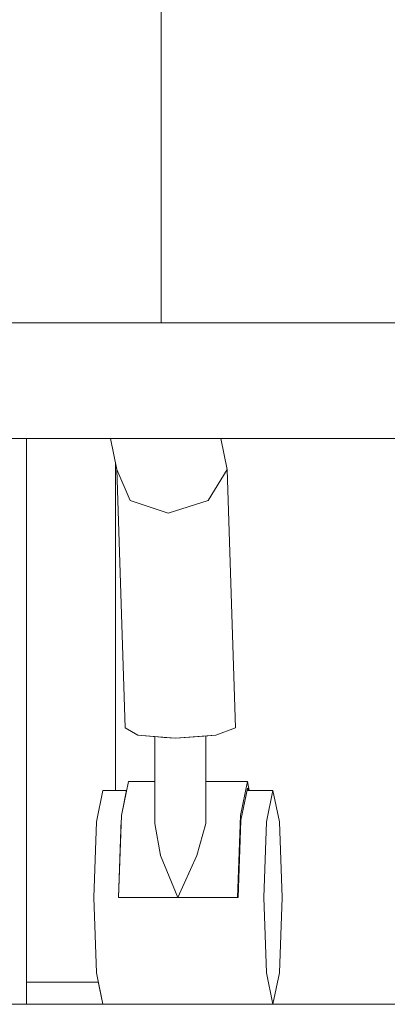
# Model space of a CAD drawing. Header units: millimetres. Extents: x -30280 to 309309, y -17460 to 4378.
# Tile 386 of 656: x 126316 to 126398, y -11436 to -11215. Entities that reach past the tile are written whole.
import ezdxf

# ---------------------------------------------------------------- set-up
doc = ezdxf.new("R2010")
doc.units = ezdxf.units.MM
doc.header["$MEASUREMENT"] = 0
doc.linetypes.add('Wipeout_Contour', pattern=[1000, 0, -1000])
doc.layers.add('P1_PLANTA PRIMERA_3_10_ESTR_Fotjats_Pluma_Nº__1', color=7, linetype='Continuous', lineweight=5)
doc.layers.add('P1_PLANTA PRIMERA_3_Nuevo_09_EI_Mobiliari general_Pluma_Nº__1', color=7, linetype='Continuous', lineweight=5)
doc.layers.add('P1_PLANTA PRIMERA_3_12_FAÇ_Façana', color=7, linetype='Continuous')
doc.layers.add('P1_PLANTA PRIMERA_3_Nuevo_09_EI_Mobiliari general', color=7, linetype='Continuous')

msp = doc.modelspace()

# ---------------------------------------------------------------- wipeouts: each hides what was drawn before it
at = {"color": 254, "linetype": 'Wipeout_Contour', "lineweight": 0, "ltscale": 9782597.178973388}
msp.add_wipeout([(126245.22, -10684.06), (126245.21, -10686.05), (126352.39, -10686.05), (126352.39, -10711.05), (126317.39, -10711.05), (126317.39, -10716.05), (126337.39, -10716.05), (126337.39, -10754.11), (126362.39, -10754.11), (126362.39, -10766.11), (126337.39, -10766.11), (126337.39, -10892.3), (126317.39, -10892.3), (126317.39, -10897.3), (126337.39, -10897.3), (126337.39, -10930.05), (126458.25, -10930.05), (126443.26, -10927.43), (126441.5, -10792.36), (126470.19, -10585.44), (126499.56, -10486.48), (126592.72, -10486.48), (126634.25, -10493.75), (126631.67, -10502.58), (126637.79, -10502.58), (126646.26, -10503.46), (126614.84, -10619.5), (126585.26, -10860.62), (126586.62, -10930.05), (126612.85, -10930.05), (126597.65, -10927.43), (126595.87, -10792.36), (126624.97, -10585.44), (126654.75, -10486.48), (126702.96, -10486.48), (126745.08, -10493.75), (126742.46, -10502.58), (126748.67, -10502.58), (126757.26, -10503.46), (126725.39, -10619.5), (126695.39, -10860.62), (126697.41, -10962.05), (126696.75, -10966.44), (126694.69, -10973.02), (126691.68, -10979.08), (126687.81, -10984.44), (126683.2, -10988.94), (126677.98, -10992.44), (126672.32, -10994.84), (126666.39, -10996.05), (126494.55, -10996.05), (126494.55, -11036.05), (126468.05, -11036.05), (126468.05, -11136.05), (126477.51, -11136.05), (126477.51, -11283.05), (126668.29, -11283.05), (126720.98, -11306.11), (126744.39, -11371.58), (126741.81, -11372.27), (126733.53, -11373.95), (126737.77, -11374.05), (126737.77, -11390.14), (126736.58, -11391.37), (126749.47, -11386.05), (126752.57, -11386.05), (126769.97, -11393.67), (126777.17, -11412.05), (126775.94, -11412.05), (126769.29, -11429.02), (126753.23, -11436.05), (127420.21, -11436.05), (127420.21, -8989.05), (126245.21, -8989.05), (126245.21, -10680.79), (126247.13, -10681.01), (126247.22, -10684.06)], dxfattribs=at).dxf.layer = 'P1_PLANTA PRIMERA_3_12_FAÇ_Façana'

# ---------------------------------------------------------------- next in the draw order: wipeouts: each hides what was drawn before it
at = {"color": 254, "linetype": 'Wipeout_Contour', "lineweight": 0, "ltscale": 2029900.175497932}
msp.add_wipeout([(126338.29, -11036.05), (126338.29, -11116.61), (126362.39, -11116.61), (126362.39, -11128.61), (126338.29, -11128.61), (126338.29, -11136.05), (126347.62, -11136.05), (126347.62, -11283.05), (126435.87, -11283.05), (126435.87, -11136.05), (126445.33, -11136.05), (126445.33, -11036.05), (126418.84, -11036.05), (126418.84, -10996.05), (126364.41, -10996.05), (126364.41, -11036.05)], dxfattribs=at).dxf.layer = 'P1_PLANTA PRIMERA_3_12_FAÇ_Façana'
at = {"color": 254, "linetype": 'Wipeout_Contour', "lineweight": 0, "ltscale": 2919086.976138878}
msp.add_wipeout([(126357.63, -11386.05), (126366.97, -11386.05), (126367.38, -11388.05), (126372.69, -11388.05), (126374.14, -11395.08), (126374.74, -11412.05), (126374.14, -11429.02), (126372.69, -11436.05), (126463.48, -11436.05), (126455.14, -11429.02), (126451.69, -11412.05), (126455.14, -11395.08), (126463.48, -11388.05), (126464.51, -11388.05), (126464.51, -11376.26), (126458.02, -11375.63), (126448.23, -11322.94), (126431.75, -11309.05), (126361.01, -11309.05), (126362.44, -11315.97), (126364.31, -11373.95), (126359.89, -11375.63), (126357.63, -11375.8)], dxfattribs=at).dxf.layer = 'P1_PLANTA PRIMERA_3_12_FAÇ_Façana'
at = {"color": 254, "linetype": 'Wipeout_Contour', "lineweight": 0, "ltscale": 1141661.09012601}
msp.add_wipeout([(126337.39, -11388.05), (126339.86, -11388.05), (126340.27, -11386.05), (126346.19, -11386.05), (126346.19, -11375.94), (126342.37, -11375.63), (126339.52, -11373.95), (126337.65, -11315.97), (126337.39, -11314.72)], dxfattribs=at).dxf.layer = 'P1_PLANTA PRIMERA_3_12_FAÇ_Façana'
at = {"color": 254, "linetype": 'Wipeout_Contour', "lineweight": 0, "ltscale": 507368.362736}
msp.add_wipeout([(126333.52, -11431.05), (126317.39, -11431.05), (126317.39, -11436.05), (126334.55, -11436.05)], dxfattribs=at).dxf.layer = 'P1_PLANTA PRIMERA_3_12_FAÇ_Façana'

# ---------------------------------------------------------------- next in the draw order: wipeouts: each hides what was drawn before it
at = {"color": 254, "linetype": 'Wipeout_Contour', "lineweight": 0, "ltscale": 5062478.79011389}
msp.add_wipeout([(125682.39, -10711.05), (125602.39, -10711.05), (125602.39, -11436.05), (126045.77, -11436.05), (126030.83, -11429.02), (126024.64, -11412.05), (126030.83, -11395.08), (126031.84, -11393.67), (126048.02, -11386.05), (126058.54, -11386.05), (126065.56, -11389.35), (126065.56, -11374.05), (126066.57, -11374.05), (126059.34, -11372.27), (126081.23, -11306.11), (126130.24, -11283.05), (126306.56, -11283.05), (126306.56, -11136.05), (126315.89, -11136.05), (126315.89, -11036.05), (126289.76, -11036.05), (126289.76, -10998.15), (126273.45, -11006.05), (126225.24, -11006.05), (126225.24, -10996.05), (126189.59, -10996.05), (126169.23, -11006.05), (126076.07, -11006.05), (126076.07, -10996.05), (126082.27, -10993.05), (126069.28, -10993.05), (126053.39, -10946.94), (126075.94, -10936.04), (126084.06, -10932.48), (126095.76, -10930.05), (126317.39, -10930.05), (126317.39, -10711.05), (125702.39, -10711.05), (125702.39, -11311.05), (125682.39, -11311.05)], dxfattribs=at).dxf.layer = 'P1_PLANTA PRIMERA_3_Nuevo_09_EI_Mobiliari general'

# ---------------------------------------------------------------- next in the draw order: wipeouts: each hides what was drawn before it
at = {"color": 254, "linetype": 'Wipeout_Contour', "lineweight": 0, "ltscale": 634455.069718}
msp.add_wipeout([(126300.02, -11283.05), (126306.49, -11286.86), (126449.31, -11286.86), (126443.69, -11284.48), (126442.04, -11283.05)], dxfattribs=at).dxf.layer = 'P1_PLANTA PRIMERA_3_Nuevo_09_EI_Mobiliari general'
at = {"color": 254, "linetype": 'Wipeout_Contour', "lineweight": 0, "ltscale": 1521452.365381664}
msp.add_wipeout([(126251.68, -11436.05), (126317.39, -11436.05), (126317.39, -11309.05), (126303.65, -11309.05), (126278.92, -11323.66), (126265.16, -11375.63), (126261.89, -11376.32), (126258.5, -11376.05), (126258.5, -11392.08), (126263.57, -11395.08), (126268.5, -11412.05), (126263.57, -11429.02)], dxfattribs=at).dxf.layer = 'P1_PLANTA PRIMERA_3_Nuevo_09_EI_Mobiliari general'

# ---------------------------------------------------------------- next in the draw order: wipeouts: each hides what was drawn before it
at = {"color": 254, "linetype": 'Wipeout_Contour', "lineweight": 0, "ltscale": 507280.936433}
msp.add_wipeout([(126315.89, -11136.05), (126315.89, -11283.05), (126331.79, -11283.05), (126331.79, -11136.05)], dxfattribs=at).dxf.layer = 'P1_PLANTA PRIMERA_3_Nuevo_09_EI_Mobiliari general'
at = {"color": 254, "linetype": 'Wipeout_Contour', "lineweight": 0, "ltscale": 507370.313789}
msp.add_wipeout([(126344.93, -11136.05), (126344.93, -11283.05), (126347.62, -11283.05), (126347.62, -11136.05)], dxfattribs=at).dxf.layer = 'P1_PLANTA PRIMERA_3_Nuevo_09_EI_Mobiliari general'
at = {"color": 254, "linetype": 'Wipeout_Contour', "lineweight": 0, "ltscale": 507531.463376}
msp.add_wipeout([(126306.49, -11286.86), (126310.23, -11296.05), (126451.77, -11296.05), (126449.31, -11286.86)], dxfattribs=at).dxf.layer = 'P1_PLANTA PRIMERA_3_Nuevo_09_EI_Mobiliari general'
at = {"color": 254, "linetype": 'Wipeout_Contour', "lineweight": 0, "ltscale": 1268426.615397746}
msp.add_wipeout([(126336.22, -11309.05), (126317.39, -11309.05), (126317.39, -11431.05), (126333.52, -11431.05), (126333.1, -11429.02), (126332.5, -11412.05), (126333.1, -11395.08), (126334.39, -11388.85), (126337.39, -11388.05), (126337.39, -11314.72)], dxfattribs=at).dxf.layer = 'P1_PLANTA PRIMERA_3_Nuevo_09_EI_Mobiliari general'

# ---------------------------------------------------------------- next in the draw order: linework, layer by layer
at = {"layer": 'P1_PLANTA PRIMERA_3_Nuevo_09_EI_Mobiliari general_Pluma_Nº__1', "color": 7, "linetype": 'Continuous', "lineweight": 5}
for p, q in [((126347.62, -11283.05), (126347.62, -11136.05)), ((126317.39, -11436.05), (126317.39, -11431.05))]:
    msp.add_line(p, q, dxfattribs=at)

# ---------------------------------------------------------------- next in the draw order: wipeouts: each hides what was drawn before it
at = {"color": 254, "linetype": 'Wipeout_Contour', "lineweight": 0, "ltscale": 507338.773613}
msp.add_wipeout([(126344.93, -11136.05), (126331.79, -11136.05), (126331.79, -11283.05), (126344.93, -11283.05)], dxfattribs=at).dxf.layer = 'P1_PLANTA PRIMERA_3_Nuevo_09_EI_Mobiliari general'
at = {"color": 254, "linetype": 'Wipeout_Contour', "lineweight": 0, "ltscale": 507537.306908}
msp.add_wipeout([(126310.23, -11296.05), (126309.05, -11305.24), (126449.31, -11305.24), (126451.77, -11296.05)], dxfattribs=at).dxf.layer = 'P1_PLANTA PRIMERA_3_Nuevo_09_EI_Mobiliari general'
at = {"color": 254, "linetype": 'Wipeout_Contour', "lineweight": 0, "ltscale": 507394.352814}
msp.add_wipeout([(126339.52, -11373.95), (126342.37, -11375.63), (126340.67, -11322.94), (126337.65, -11315.97)], dxfattribs=at).dxf.layer = 'P1_PLANTA PRIMERA_3_Nuevo_09_EI_Mobiliari general'
at = {"color": 254, "linetype": 'Wipeout_Contour', "lineweight": 0, "ltscale": 507476.221254}
msp.add_wipeout([(126371.24, -11429.02), (126333.1, -11429.02), (126334.55, -11436.05), (126372.69, -11436.05)], dxfattribs=at).dxf.layer = 'P1_PLANTA PRIMERA_3_Nuevo_09_EI_Mobiliari general'

# ---------------------------------------------------------------- next in the draw order: linework, layer by layer
at = {"layer": 'P1_PLANTA PRIMERA_3_Nuevo_09_EI_Mobiliari general_Pluma_Nº__1', "color": 7, "linetype": 'Continuous', "lineweight": 5}
for p, q in [((126300.02, -11283.05), (126442.04, -11283.05)), ((126333.52, -11431.05), (126317.39, -11431.05))]:
    msp.add_line(p, q, dxfattribs=at)

# ---------------------------------------------------------------- next in the draw order: wipeouts: each hides what was drawn before it
at = {"color": 254, "linetype": 'Wipeout_Contour', "lineweight": 0, "ltscale": 634476.686452}
msp.add_wipeout([(126303.65, -11309.05), (126443.38, -11309.05), (126448.05, -11306.05), (126449.31, -11305.24), (126309.05, -11305.24)], dxfattribs=at).dxf.layer = 'P1_PLANTA PRIMERA_3_Nuevo_09_EI_Mobiliari general'
at = {"color": 254, "linetype": 'Wipeout_Contour', "lineweight": 0, "ltscale": 507418.191433}
msp.add_wipeout([(126342.37, -11375.63), (126350.8, -11376.32), (126349.18, -11325.82), (126340.67, -11322.94)], dxfattribs=at).dxf.layer = 'P1_PLANTA PRIMERA_3_Nuevo_09_EI_Mobiliari general'

# ---------------------------------------------------------------- next in the draw order: linework, layer by layer
at = {"layer": 'P1_PLANTA PRIMERA_3_Nuevo_09_EI_Mobiliari general_Pluma_Nº__1', "color": 7, "linetype": 'Continuous', "lineweight": 5}
for p, q in [((126317.39, -11431.05), (126317.39, -11309.05)), ((126339.52, -11373.95), (126342.36, -11375.63))]:
    msp.add_line(p, q, dxfattribs=at)

# ---------------------------------------------------------------- next in the draw order: wipeouts: each hides what was drawn before it
at = {"color": 254, "linetype": 'Wipeout_Contour', "lineweight": 0, "ltscale": 507375.079887}
msp.add_wipeout([(126336.22, -11309.05), (126337.65, -11315.97), (126340.67, -11322.94), (126337.81, -11309.05)], dxfattribs=at).dxf.layer = 'P1_PLANTA PRIMERA_3_Nuevo_09_EI_Mobiliari general'
at = {"color": 254, "linetype": 'Wipeout_Contour', "lineweight": 0, "ltscale": 507453.121668}
msp.add_wipeout([(126350.8, -11376.32), (126359.89, -11375.63), (126358.19, -11322.94), (126349.18, -11325.82)], dxfattribs=at).dxf.layer = 'P1_PLANTA PRIMERA_3_Nuevo_09_EI_Mobiliari general'
at = {"color": 254, "linetype": 'Wipeout_Contour', "lineweight": 0, "ltscale": 507435.919006}
msp.add_wipeout([(126347.51, -11376.05), (126346.19, -11375.94), (126346.19, -11395.44), (126347.51, -11402.65)], dxfattribs=at).dxf.layer = 'P1_PLANTA PRIMERA_3_Nuevo_09_EI_Mobiliari general'

# ---------------------------------------------------------------- next in the draw order: wipeouts: each hides what was drawn before it
at = {"color": 254, "linetype": 'Wipeout_Contour', "lineweight": 0, "ltscale": 507396.658908}
msp.add_wipeout([(126337.81, -11309.05), (126340.67, -11322.94), (126349.18, -11325.82), (126345.72, -11309.05)], dxfattribs=at).dxf.layer = 'P1_PLANTA PRIMERA_3_Nuevo_09_EI_Mobiliari general'
at = {"color": 254, "linetype": 'Wipeout_Contour', "lineweight": 0, "ltscale": 507478.713232}
msp.add_wipeout([(126359.89, -11375.63), (126364.31, -11373.95), (126362.44, -11315.97), (126358.19, -11322.94)], dxfattribs=at).dxf.layer = 'P1_PLANTA PRIMERA_3_Nuevo_09_EI_Mobiliari general'
at = {"color": 254, "linetype": 'Wipeout_Contour', "lineweight": 0, "ltscale": 507447.818795}
msp.add_wipeout([(126347.51, -11402.65), (126351.4, -11412.05), (126351.4, -11376.28), (126347.51, -11376.05)], dxfattribs=at).dxf.layer = 'P1_PLANTA PRIMERA_3_Nuevo_09_EI_Mobiliari general'

# ---------------------------------------------------------------- next in the draw order: linework, layer by layer
at = {"layer": 'P1_PLANTA PRIMERA_3_Nuevo_09_EI_Mobiliari general_Pluma_Nº__1', "color": 7, "linetype": 'Continuous', "lineweight": 5}
for p, q in [((126337.65, -11315.97), (126336.23, -11309.05)), ((126337.65, -11315.97), (126340.67, -11322.94)), ((126339.52, -11373.95), (126337.65, -11315.97)), ((126359.89, -11375.63), (126364.31, -11373.95))]:
    msp.add_line(p, q, dxfattribs=at)

# ---------------------------------------------------------------- next in the draw order: wipeouts: each hides what was drawn before it
at = {"color": 254, "linetype": 'Wipeout_Contour', "lineweight": 0, "ltscale": 507431.476871}
msp.add_wipeout([(126345.72, -11309.05), (126349.18, -11325.82), (126358.19, -11322.94), (126355.33, -11309.05)], dxfattribs=at).dxf.layer = 'P1_PLANTA PRIMERA_3_Nuevo_09_EI_Mobiliari general'
at = {"color": 254, "linetype": 'Wipeout_Contour', "lineweight": 0, "ltscale": 507474.803004}
msp.add_wipeout([(126357.63, -11375.8), (126355.6, -11375.96), (126355.6, -11402.65), (126357.63, -11395.44)], dxfattribs=at).dxf.layer = 'P1_PLANTA PRIMERA_3_Nuevo_09_EI_Mobiliari general'

# ---------------------------------------------------------------- next in the draw order: linework, layer by layer
at = {"layer": 'P1_PLANTA PRIMERA_3_Nuevo_09_EI_Mobiliari general_Pluma_Nº__1', "color": 7, "linetype": 'Continuous', "lineweight": 5}
msp.add_line((126340.67, -11322.94), (126349.18, -11325.82), dxfattribs=at)

# ---------------------------------------------------------------- next in the draw order: wipeouts: each hides what was drawn before it
at = {"color": 254, "linetype": 'Wipeout_Contour', "lineweight": 0, "ltscale": 507458.855175}
msp.add_wipeout([(126355.33, -11309.05), (126358.19, -11322.94), (126362.44, -11315.97), (126361.01, -11309.05)], dxfattribs=at).dxf.layer = 'P1_PLANTA PRIMERA_3_Nuevo_09_EI_Mobiliari general'
at = {"color": 254, "linetype": 'Wipeout_Contour', "lineweight": 0, "ltscale": 507463.925536}
msp.add_wipeout([(126355.6, -11375.96), (126351.4, -11376.28), (126351.4, -11412.05), (126355.6, -11402.65)], dxfattribs=at).dxf.layer = 'P1_PLANTA PRIMERA_3_Nuevo_09_EI_Mobiliari general'

# ---------------------------------------------------------------- next in the draw order: linework, layer by layer
at = {"layer": 'P1_PLANTA PRIMERA_3_Nuevo_09_EI_Mobiliari general_Pluma_Nº__1', "color": 7, "linetype": 'Continuous', "lineweight": 5}
for p, q in [((126303.64, -11309.05), (126443.38, -11309.05)), ((126362.44, -11315.97), (126361.01, -11309.05)), ((126358.19, -11322.94), (126362.44, -11315.97)), ((126364.31, -11373.95), (126362.44, -11315.97)), ((126349.18, -11325.82), (126358.19, -11322.94)), ((126342.36, -11375.63), (126350.8, -11376.33)), ((126350.8, -11376.33), (126359.89, -11375.63))]:
    msp.add_line(p, q, dxfattribs=at)

# ---------------------------------------------------------------- next in the draw order: wipeouts: each hides what was drawn before it
at = {"color": 254, "linetype": 'Wipeout_Contour', "lineweight": 0, "ltscale": 507467.820777}
msp.add_wipeout([(126332.5, -11412.05), (126333.1, -11429.02), (126371.24, -11429.02), (126370.64, -11412.05)], dxfattribs=at).dxf.layer = 'P1_PLANTA PRIMERA_3_Nuevo_09_EI_Mobiliari general'

# ---------------------------------------------------------------- next in the draw order: linework, layer by layer
at = {"layer": 'P1_PLANTA PRIMERA_3_Nuevo_09_EI_Mobiliari general_Pluma_Nº__1', "color": 7, "linetype": 'Continuous', "lineweight": 5}
msp.add_line((126334.55, -11436.05), (126333.1, -11429.02), dxfattribs=at)

# ---------------------------------------------------------------- next in the draw order: wipeouts: each hides what was drawn before it
at = {"color": 254, "linetype": 'Wipeout_Contour', "lineweight": 0, "ltscale": 507396.803666}
msp.add_wipeout([(126333.1, -11395.08), (126332.5, -11412.05), (126338.05, -11412.05), (126338.65, -11395.08)], dxfattribs=at).dxf.layer = 'P1_PLANTA PRIMERA_3_Nuevo_09_EI_Mobiliari general'
at = {"color": 254, "linetype": 'Wipeout_Contour', "lineweight": 0, "ltscale": 507526.200538}
msp.add_wipeout([(126364.88, -11412.05), (126370.64, -11412.05), (126371.24, -11395.08), (126365.48, -11395.08)], dxfattribs=at).dxf.layer = 'P1_PLANTA PRIMERA_3_Nuevo_09_EI_Mobiliari general'

# ---------------------------------------------------------------- next in the draw order: linework, layer by layer
at = {"layer": 'P1_PLANTA PRIMERA_3_Nuevo_09_EI_Mobiliari general_Pluma_Nº__1', "color": 7, "linetype": 'Continuous', "lineweight": 5}
msp.add_line((126333.1, -11429.02), (126332.5, -11412.05), dxfattribs=at)

# ---------------------------------------------------------------- next in the draw order: wipeouts: each hides what was drawn before it
at = {"color": 254, "linetype": 'Wipeout_Contour', "lineweight": 0, "ltscale": 634247.414867}
msp.add_wipeout([(126334.55, -11388.05), (126333.1, -11395.08), (126338.65, -11395.08), (126338.7, -11393.67), (126339.86, -11388.05)], dxfattribs=at).dxf.layer = 'P1_PLANTA PRIMERA_3_Nuevo_09_EI_Mobiliari general'
at = {"color": 254, "linetype": 'Wipeout_Contour', "lineweight": 0, "ltscale": 634404.647898}
msp.add_wipeout([(126365.48, -11395.08), (126371.24, -11395.08), (126372.69, -11388.05), (126366.86, -11388.05), (126365.49, -11394.73)], dxfattribs=at).dxf.layer = 'P1_PLANTA PRIMERA_3_Nuevo_09_EI_Mobiliari general'

# ---------------------------------------------------------------- next in the draw order: linework, layer by layer
at = {"layer": 'P1_PLANTA PRIMERA_3_Nuevo_09_EI_Mobiliari general_Pluma_Nº__1', "color": 7, "linetype": 'Continuous', "lineweight": 5}
for p, q in [((126337.39, -11388.05), (126337.39, -11314.72)), ((126333.1, -11395.08), (126334.55, -11388.05)), ((126332.5, -11412.05), (126333.1, -11395.08))]:
    msp.add_line(p, q, dxfattribs=at)

# ---------------------------------------------------------------- next in the draw order: wipeouts: each hides what was drawn before it
at = {"color": 254, "linetype": 'Wipeout_Contour', "lineweight": 0, "ltscale": 1015095.394982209}
msp.add_wipeout([(126371.24, -11395.08), (126370.64, -11412.05), (126371.24, -11429.02), (126372.69, -11436.05), (126374.14, -11429.02), (126374.74, -11412.05), (126374.14, -11395.08), (126372.69, -11388.05)], dxfattribs=at).dxf.layer = 'P1_PLANTA PRIMERA_3_Nuevo_09_EI_Mobiliari general'
at = {"color": 254, "linetype": 'Wipeout_Contour', "lineweight": 0, "ltscale": 761148.484015}
msp.add_wipeout([(126338.7, -11393.67), (126338.05, -11412.05), (126351.4, -11412.05), (126347.51, -11402.65), (126346.19, -11395.44), (126346.19, -11393.67)], dxfattribs=at).dxf.layer = 'P1_PLANTA PRIMERA_3_Nuevo_09_EI_Mobiliari general'

# ---------------------------------------------------------------- next in the draw order: linework, layer by layer
at = {"layer": 'P1_PLANTA PRIMERA_3_10_ESTR_Fotjats_Pluma_Nº__1', "color": 7, "linetype": 'Continuous', "lineweight": 5}
msp.add_line((127420.21, -11436.05), (125602.39, -11436.05), dxfattribs=at)
at = {"layer": 'P1_PLANTA PRIMERA_3_Nuevo_09_EI_Mobiliari general_Pluma_Nº__1', "color": 7, "linetype": 'Continuous', "lineweight": 5}
for p, q in [((126371.24, -11395.08), (126372.69, -11388.05)), ((126372.69, -11388.05), (126374.14, -11395.08)), ((126370.64, -11412.05), (126371.24, -11395.08)), ((126374.14, -11395.08), (126374.74, -11412.05)), ((126346.19, -11395.44), (126347.51, -11402.65)), ((126371.24, -11429.02), (126370.64, -11412.05)), ((126374.74, -11412.05), (126374.14, -11429.02)), ((126372.69, -11436.05), (126371.24, -11429.02)), ((126374.14, -11429.02), (126372.69, -11436.05))]:
    msp.add_line(p, q, dxfattribs=at)

# ---------------------------------------------------------------- next in the draw order: wipeouts: each hides what was drawn before it
at = {"color": 254, "linetype": 'Wipeout_Contour', "lineweight": 0, "ltscale": 507420.597761}
msp.add_wipeout([(126340.27, -11386.05), (126338.7, -11393.67), (126346.19, -11393.67), (126346.19, -11386.05)], dxfattribs=at).dxf.layer = 'P1_PLANTA PRIMERA_3_Nuevo_09_EI_Mobiliari general'
at = {"color": 254, "linetype": 'Wipeout_Contour', "lineweight": 0, "ltscale": 761232.340771}
msp.add_wipeout([(126355.6, -11402.65), (126351.4, -11412.05), (126364.75, -11412.05), (126365.4, -11393.67), (126357.63, -11393.67), (126357.63, -11395.44)], dxfattribs=at).dxf.layer = 'P1_PLANTA PRIMERA_3_Nuevo_09_EI_Mobiliari general'

# ---------------------------------------------------------------- next in the draw order: linework, layer by layer
at = {"layer": 'P1_PLANTA PRIMERA_3_Nuevo_09_EI_Mobiliari general_Pluma_Nº__1', "color": 7, "linetype": 'Continuous', "lineweight": 5}
for p, q in [((126346.19, -11395.44), (126346.19, -11375.95)), ((126338.7, -11393.67), (126340.27, -11386.05)), ((126346.19, -11386.05), (126340.27, -11386.05)), ((126339.86, -11388.05), (126334.55, -11388.05)), ((126338.05, -11412.05), (126338.7, -11393.67)), ((126355.6, -11402.65), (126357.63, -11395.44)), ((126347.51, -11402.65), (126351.4, -11412.05)), ((126351.4, -11412.05), (126355.6, -11402.65))]:
    msp.add_line(p, q, dxfattribs=at)

# ---------------------------------------------------------------- next in the draw order: wipeouts: each hides what was drawn before it
at = {"color": 254, "linetype": 'Wipeout_Contour', "lineweight": 0, "ltscale": 507496.940295}
msp.add_wipeout([(126357.63, -11386.05), (126357.63, -11393.67), (126365.4, -11393.67), (126366.97, -11386.05)], dxfattribs=at).dxf.layer = 'P1_PLANTA PRIMERA_3_Nuevo_09_EI_Mobiliari general'

# ---------------------------------------------------------------- next in the draw order: linework, layer by layer
at = {"layer": 'P1_PLANTA PRIMERA_3_Nuevo_09_EI_Mobiliari general_Pluma_Nº__1', "color": 7, "linetype": 'Continuous', "lineweight": 5}
msp.add_line((126357.63, -11395.44), (126357.63, -11375.8), dxfattribs=at)

# ---------------------------------------------------------------- next in the draw order: wipeouts: each hides what was drawn before it
at = {"color": 254, "linetype": 'Wipeout_Contour', "lineweight": 0, "ltscale": 634392.94021}
msp.add_wipeout([(126365.4, -11393.67), (126364.75, -11412.05), (126365.49, -11394.73), (126366.97, -11387.55), (126366.97, -11386.05)], dxfattribs=at).dxf.layer = 'P1_PLANTA PRIMERA_3_Nuevo_09_EI_Mobiliari general'

# ---------------------------------------------------------------- next in the draw order: linework, layer by layer
at = {"layer": 'P1_PLANTA PRIMERA_3_Nuevo_09_EI_Mobiliari general_Pluma_Nº__1', "color": 7, "linetype": 'Continuous', "lineweight": 5}
for p, q in [((126366.97, -11386.05), (126357.63, -11386.05)), ((126365.4, -11393.67), (126366.97, -11386.05)), ((126366.97, -11386.05), (126367.38, -11388.05)), ((126366.97, -11387.55), (126365.49, -11394.73)), ((126372.69, -11388.05), (126366.86, -11388.05)), ((126367.38, -11388.05), (126366.97, -11387.55)), ((126364.75, -11412.05), (126365.4, -11393.67)), ((126365.49, -11394.73), (126364.88, -11412.05)), ((126364.75, -11412.05), (126338.05, -11412.05)), ((126364.88, -11412.05), (126364.75, -11412.05))]:
    msp.add_line(p, q, dxfattribs=at)

doc.saveas('drawing.dxf')
